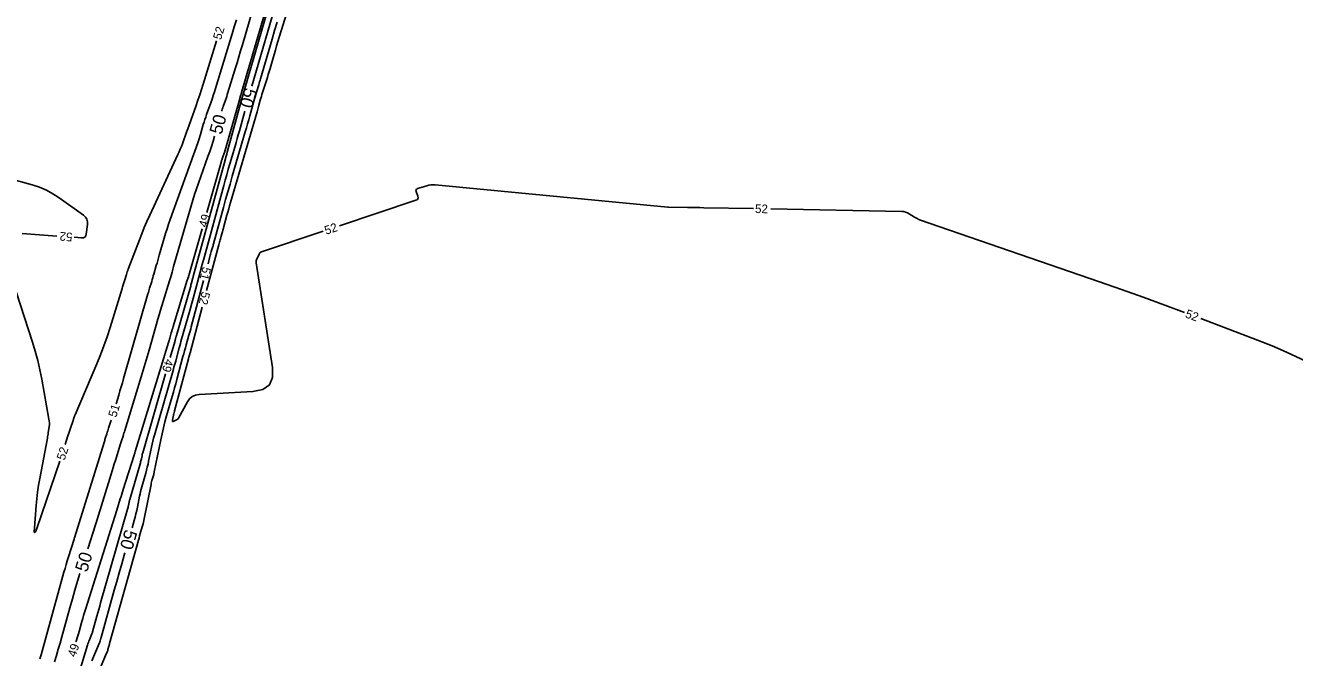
# Model space of a CAD drawing. Extents: x 2384780 to 2405861, y 547869 to 573706.
# Drawn here: x 2394496.1 to 2394790.1, y 555065.8 to 555212.2 of the extents above; entities that cross this region are included whole.
import ezdxf

# ---------------------------------------------------------------- set-up
doc = ezdxf.new("R2010")
doc.units = 0
doc.layers.add('Old_Level_60', color=7, linetype='Continuous')
doc.layers.add('Old_Level_61', color=7, linetype='Continuous')

msp = doc.modelspace()

# ---------------------------------------------------------------- linework, layer by layer
at = {"layer": 'Old_Level_60'}
for points in [[(2394560.69375, 555227.92075), (2394554.891, 555209.44625), (2394554.58275, 555208.4555), (2394554.2805, 555207.463), (2394553.9835, 555206.469), (2394553.6925, 555205.47325), (2394552.7505, 555202.21775), (2394552.5465, 555201.52075), (2394552.3385, 555200.825), (2394552.1265, 555200.13025), (2394551.91025, 555199.437), (2394551.023, 555196.6205), (2394550.8865, 555196.18025), (2394550.7545, 555195.7385), (2394550.627, 555195.29575), (2394550.5035, 555194.8515), (2394550.10775, 555193.3985), (2394550.02225, 555193.0875), (2394549.93525, 555192.77675), (2394549.847, 555192.4665), (2394549.757, 555192.1565), (2394543.60925, 555171.15025), (2394543.39625, 555170.41575), (2394543.1865, 555169.6805), (2394542.98025, 555168.94425), (2394542.77725, 555168.207), (2394542.0695, 555165.61225), (2394541.953, 555165.18875), (2394541.83425, 555164.76575), (2394541.7135, 555164.3435), (2394541.5905, 555163.92175), (2394541.18575, 555162.54475), (2394541.1, 555162.2495), (2394541.01625, 555161.9535), (2394540.9345, 555161.65725), (2394540.85475, 555161.36025), (2394538.05, 555150.77925)], [(2394529.63375, 555135.30225), (2394530.68075, 555138.93275), (2394530.72175, 555139.07625), (2394530.76175, 555139.22), (2394530.80125, 555139.36375), (2394530.83975, 555139.508), (2394530.964, 555139.97925), (2394530.991, 555140.08025), (2394531.0185, 555140.181), (2394531.0465, 555140.2815), (2394531.07525, 555140.382), (2394534.3005, 555151.55575), (2394534.37325, 555151.81025), (2394534.4445, 555152.065), (2394534.5145, 555152.32025), (2394534.583, 555152.576), (2394534.88475, 555153.71375), (2394534.89225, 555153.74175), (2394534.89975, 555153.76975), (2394534.90775, 555153.7975), (2394534.91575, 555153.82525), (2394534.9425, 555153.916), (2394534.948, 555153.9355), (2394534.95375, 555153.955), (2394534.95925, 555153.9745), (2394534.9645, 555153.994), (2394542.40275, 555181.26425), (2394542.4445, 555181.41625), (2394542.487, 555181.56775), (2394542.53, 555181.71925), (2394542.574, 555181.8705), (2394542.7185, 555182.364), (2394542.74925, 555182.47), (2394542.77925, 555182.576), (2394542.809, 555182.682), (2394542.83825, 555182.7885), (2394546.29275, 555195.47125), (2394546.29975, 555195.4965), (2394546.307, 555195.52175), (2394546.3145, 555195.547), (2394546.3225, 555195.57225), (2394546.34825, 555195.65425), (2394546.35375, 555195.672), (2394546.359, 555195.6895), (2394546.3645, 555195.70725), (2394546.3695, 555195.72475), (2394554.4545, 555223.6675)], [(2394554.24925, 555224.32475), (2394546.172, 555196.64325), (2394546.1345, 555196.51475), (2394546.0965, 555196.38675), (2394546.058, 555196.25875), (2394546.01925, 555196.13075), (2394545.862, 555195.616), (2394545.84925, 555195.575), (2394545.836, 555195.53425), (2394545.82225, 555195.49375), (2394545.80825, 555195.45325), (2394545.761, 555195.32125), (2394545.75125, 555195.293), (2394545.74175, 555195.2645), (2394545.73275, 555195.23575), (2394545.72425, 555195.207), (2394542.18075, 555182.76525), (2394542.12075, 555182.561), (2394542.05725, 555182.358), (2394541.99025, 555182.15625), (2394541.91975, 555181.9555), (2394541.68375, 555181.30175), (2394541.6345, 555181.16125), (2394541.5875, 555181.02), (2394541.54275, 555180.878), (2394541.5005, 555180.73525), (2394538.10275, 555168.88275)], [(2394544.95175, 555213.44475), (2394544.4645, 555211.8215), (2394543.97225, 555210.1995), (2394540.12675, 555197.60025), (2394539.8645, 555196.75875), (2394539.5925, 555195.9205), (2394539.3105, 555195.08575), (2394539.01875, 555194.254), (2394538.04975, 555191.54275), (2394537.84675, 555190.96025), (2394537.6535, 555190.3745), (2394537.47, 555189.78575), (2394537.29625, 555189.194), (2394536.64825, 555186.91875), (2394536.50525, 555186.4325), (2394536.354, 555185.949), (2394536.19425, 555185.46825), (2394536.0265, 555184.99), (2394529.6305, 555167.26825), (2394529.25025, 555166.18625), (2394528.88825, 555165.09825), (2394528.5445, 555164.00425), (2394528.21925, 555162.9045), (2394527.089, 555158.96175), (2394526.91625, 555158.35975), (2394526.74375, 555157.758), (2394526.571, 555157.156), (2394526.39825, 555156.554), (2394525.83375, 555154.588), (2394525.712, 555154.16675), (2394525.58825, 555153.74625), (2394525.46275, 555153.32625), (2394525.3355, 555152.907), (2394524.86225, 555151.3595), (2394524.7615, 555151.02775), (2394524.6625, 555150.6955), (2394524.5645, 555150.36275), (2394524.46825, 555150.02975), (2394518.8315, 555130.3785), (2394518.5565, 555129.42725), (2394518.2775, 555128.4775), (2394517.9945, 555127.52875), (2394517.7075, 555126.581), (2394517.0925, 555124.56625)], [(2394538.3825, 555156.99225), (2394538.81975, 555158.6415), (2394538.89825, 555158.93375), (2394538.97875, 555159.22525), (2394539.061, 555159.5165), (2394539.1455, 555159.807), (2394539.424, 555160.755), (2394539.48325, 555160.95825), (2394539.5415, 555161.162), (2394539.59875, 555161.36575), (2394539.655, 555161.57), (2394541.96025, 555170.022), (2394542.4585, 555171.832), (2394542.965, 555173.63975), (2394543.47975, 555175.445), (2394544.003, 555177.24775), (2394547.00275, 555187.49825), (2394547.27525, 555188.43775), (2394547.5435, 555189.37825), (2394547.80725, 555190.32025), (2394548.0665, 555191.2635), (2394548.9815, 555194.623), (2394549.12625, 555195.14475), (2394549.27625, 555195.665), (2394549.4315, 555196.18375), (2394549.5915, 555196.701), (2394550.12325, 555198.38825), (2394550.236, 555198.75025), (2394550.34675, 555199.11275), (2394550.45525, 555199.476), (2394550.56175, 555199.83975), (2394553.2125, 555209.00175), (2394553.78625, 555210.9635), (2394554.371, 555212.92175)], [(2394505.3215, 555115.10325), (2394505.94875, 555117.1075), (2394506.08875, 555117.55025), (2394506.231, 555117.99225), (2394506.37575, 555118.4335), (2394506.523, 555118.874), (2394507.124, 555120.65425), (2394507.1695, 555120.791), (2394507.2145, 555120.92775), (2394507.25875, 555121.065), (2394507.302, 555121.2025), (2394507.44275, 555121.65175), (2394507.474, 555121.7475), (2394507.50775, 555121.8425), (2394507.54375, 555121.9365), (2394507.58225, 555122.02975), (2394512.62875, 555133.83325), (2394513.47675, 555135.8915), (2394514.27, 555137.96975), (2394515.0085, 555140.06825), (2394515.692, 555142.187), (2394518.474, 555151.21475), (2394518.61375, 555151.66775), (2394518.75325, 555152.12075), (2394518.893, 555152.57375), (2394519.0325, 555153.02675), (2394519.4885, 555154.5065), (2394519.58875, 555154.82275), (2394519.694, 555155.13725), (2394519.8045, 555155.45), (2394519.91975, 555155.761), (2394522.484, 555162.5075), (2394523.04625, 555163.94775), (2394523.63425, 555165.37725), (2394524.2475, 555166.796), (2394524.8865, 555168.20375), (2394531.4265, 555182.2785), (2394531.704, 555182.89375), (2394531.96775, 555183.5145), (2394532.21775, 555184.14125), (2394532.454, 555184.7735), (2394533.5025, 555187.6785), (2394533.51275, 555187.70825), (2394533.52275, 555187.738), (2394533.532, 555187.76775), (2394533.541, 555187.798), (2394533.569, 555187.8965), (2394533.57525, 555187.9175), (2394533.58175, 555187.9385), (2394533.5885, 555187.95925), (2394533.59575, 555187.98), (2394535.62875, 555193.667), (2394536.057, 555194.888), (2394536.471, 555196.11375), (2394536.8705, 555197.34425), (2394537.2555, 555198.57975), (2394540.32575, 555208.63925)], [(2394484.7015, 555178.84875), (2394497.66475, 555175.25625), (2394499.33475, 555174.7145), (2394500.938, 555174.033), (2394502.47425, 555173.21175), (2394503.9435, 555172.25075), (2394509.53175, 555168.23975), (2394510.0075, 555167.80525), (2394510.32125, 555167.301), (2394510.47325, 555166.72675), (2394510.4635, 555166.08275), (2394510.1675, 555163.8645), (2394510.05225, 555163.453), (2394509.83325, 555163.16925), (2394509.5105, 555163.01325), (2394509.08425, 555162.985), (2394507.3575, 555163.11325)], [(2394568.86725, 555165.772), (2394586.50175, 555171.67025), (2394586.79325, 555171.81625), (2394586.96825, 555172.02075), (2394587.027, 555172.28325), (2394586.9695, 555172.604), (2394586.5915, 555173.747), (2394586.55125, 555173.971), (2394586.593, 555174.153), (2394586.7165, 555174.293), (2394586.922, 555174.39125), (2394589.0765, 555175.06575), (2394589.54075, 555175.1865), (2394590.01, 555175.25925), (2394590.484, 555175.2845), (2394590.96325, 555175.262), (2394644.91725, 555170.0645), (2394644.92725, 555170.06425), (2394644.937, 555170.065), (2394644.94675, 555170.06675), (2394644.95625, 555170.07), (2394644.98675, 555170.082), (2394644.9935, 555170.08425), (2394645.00025, 555170.08575), (2394645.007, 555170.08675), (2394645.014, 555170.087), (2394649.4465, 555170.026), (2394650.39625, 555170.0125), (2394651.346, 555169.9975), (2394652.29575, 555169.98125), (2394653.2455, 555169.9635), (2394664.72275, 555169.7435)], [(2394668.722, 555169.66675), (2394699.0725, 555169.085), (2394699.527, 555169.04575), (2394699.96325, 555168.94625), (2394700.38125, 555168.7865), (2394700.78075, 555168.566), (2394702.05625, 555167.74775), (2394702.33375, 555167.58125), (2394702.61975, 555167.43175), (2394702.914, 555167.3), (2394703.21675, 555167.18525), (2394744.906, 555152.802), (2394749.94625, 555151.042), (2394754.973, 555149.24475), (2394759.98625, 555147.40975), (2394764.5865, 555145.68725)], [(2394503.3685, 555163.40975), (2394495.34475, 555164.00575)], [(2394537.00025, 555165.03775), (2394533.76275, 555153.7445), (2394533.74625, 555153.687), (2394533.72975, 555153.62925), (2394533.71325, 555153.57175), (2394533.69675, 555153.51425), (2394533.64275, 555153.32625), (2394533.631, 555153.286), (2394533.61925, 555153.24575), (2394533.60725, 555153.2055), (2394533.595, 555153.1655), (2394530.32175, 555142.462), (2394530.2095, 555142.0925), (2394530.099, 555141.7225), (2394529.99025, 555141.352), (2394529.883, 555140.981), (2394529.53525, 555139.76875), (2394529.46, 555139.509), (2394529.384, 555139.24975), (2394529.30675, 555138.99075), (2394529.22825, 555138.732), (2394521.52125, 555113.484), (2394521.4955, 555113.39925), (2394521.4695, 555113.3145), (2394521.44325, 555113.23), (2394521.417, 555113.14525), (2394521.33125, 555112.86875), (2394521.31275, 555112.8095), (2394521.29425, 555112.75025), (2394521.27575, 555112.691), (2394521.257, 555112.632), (2394518.75375, 555104.71625), (2394518.58, 555104.16575), (2394518.40725, 555103.61475), (2394518.235, 555103.06375), (2394518.0635, 555102.5125), (2394517.26825, 555099.95025), (2394517.2665, 555099.94475), (2394517.26475, 555099.93925), (2394517.26325, 555099.9335), (2394517.2615, 555099.928), (2394517.2565, 555099.90975), (2394517.2555, 555099.90575), (2394517.25425, 555099.90175), (2394517.253, 555099.898), (2394517.252, 555099.894), (2394509.992, 555076.91725), (2394509.7745, 555076.2185), (2394509.56325, 555075.518), (2394509.358, 555074.8155), (2394509.15875, 555074.11125), (2394508.51825, 555071.80775), (2394508.37925, 555071.31475), (2394508.2365, 555070.82275), (2394508.09, 555070.332), (2394507.93975, 555069.84225), (2394507.8025, 555069.40025)], [(2394537.025, 555146.91275), (2394534.21825, 555136.324), (2394534.18275, 555136.1915), (2394534.1465, 555136.059), (2394534.1095, 555135.927), (2394534.07175, 555135.79525), (2394533.9475, 555135.36475), (2394533.92125, 555135.27225), (2394533.89525, 555135.17975), (2394533.87, 555135.08725), (2394533.84525, 555134.9945), (2394530.652, 555122.89675), (2394530.62625, 555122.8005), (2394530.6, 555122.70425), (2394530.57325, 555122.60825), (2394530.54575, 555122.51225), (2394530.4555, 555122.19925), (2394530.43675, 555122.132), (2394530.4195, 555122.06425), (2394530.40375, 555121.9965), (2394530.38925, 555121.92825), (2394530.15275, 555120.75325), (2394530.13925, 555120.575), (2394530.1865, 555120.47625), (2394530.294, 555120.457), (2394530.46225, 555120.517), (2394531.111, 555120.8425), (2394531.242, 555120.9205), (2394531.357, 555121.01525), (2394531.456, 555121.1265), (2394531.539, 555121.2545), (2394533.602, 555124.99775), (2394534.10325, 555125.70575), (2394534.7225, 555126.22625), (2394535.45975, 555126.559), (2394536.315, 555126.70375), (2394548.7895, 555127.39875), (2394551.07725, 555127.85975), (2394552.5945, 555128.94475), (2394553.341, 555130.65425), (2394553.317, 555132.988), (2394549.569, 555157.216), (2394549.55, 555157.452), (2394549.5675, 555157.68225), (2394549.621, 555157.90675), (2394549.711, 555158.12575), (2394550.2045, 555159.1145), (2394550.2095, 555159.1245), (2394550.21425, 555159.13475), (2394550.219, 555159.14475), (2394550.2235, 555159.155), (2394550.23825, 555159.1885), (2394550.2415, 555159.19575), (2394550.2445, 555159.203), (2394550.24775, 555159.21025), (2394550.251, 555159.21725), (2394550.36875, 555159.48625), (2394550.3985, 555159.53925), (2394550.4365, 555159.58275), (2394550.48325, 555159.61675), (2394550.53875, 555159.6415), (2394565.07375, 555164.503)], [(2394491.27025, 555158.82425), (2394497.72725, 555138.82325), (2394498.36975, 555136.71475), (2394498.94125, 555134.5885), (2394499.44175, 555132.44425), (2394499.8715, 555130.2825), (2394501.55275, 555121.024), (2394501.6145, 555120.58775), (2394501.641, 555120.15075), (2394501.63225, 555119.713), (2394501.5885, 555119.2745), (2394501.388, 555117.841), (2394501.343, 555117.534), (2394501.2945, 555117.22775), (2394501.24225, 555116.92225), (2394501.186, 555116.61725), (2394499.4025, 555107.23525), (2394499.12875, 555105.678), (2394498.8985, 555104.11525), (2394498.71125, 555102.5465), (2394498.56775, 555100.97225), (2394498.169, 555095.81975), (2394498.139, 555094.9845), (2394498.2205, 555094.68725), (2394498.41325, 555094.928), (2394498.71725, 555095.70625), (2394504.0715, 555111.30375)], [(2394511.41325, 555058.5605), (2394514.9035, 555066.788), (2394514.99275, 555067.0085), (2394515.075, 555067.2315), (2394515.14975, 555067.45725), (2394515.21725, 555067.68525), (2394515.42625, 555068.43475), (2394515.471, 555068.59525), (2394515.51575, 555068.756), (2394515.5605, 555068.9165), (2394515.60525, 555069.07725), (2394522.255, 555092.944), (2394522.40275, 555093.472), (2394522.5515, 555093.99975), (2394522.7015, 555094.52725), (2394522.8525, 555095.05425), (2394523.34775, 555096.7755), (2394523.44975, 555097.14525), (2394523.54375, 555097.517), (2394523.6295, 555097.89075), (2394523.70725, 555098.2665), (2394525.19525, 555105.8865), (2394525.25575, 555106.179), (2394525.32275, 555106.47025), (2394525.39625, 555106.75975), (2394525.476, 555107.0475), (2394525.7475, 555107.98575), (2394525.8035, 555108.18725), (2394525.8555, 555108.38975), (2394525.903, 555108.5935), (2394525.9465, 555108.798), (2394527.43075, 555116.1745), (2394527.72875, 555117.581), (2394528.0555, 555118.98075), (2394528.411, 555120.3735), (2394528.79525, 555121.759), (2394530.09725, 555126.274), (2394530.3735, 555127.24225), (2394530.64425, 555128.212), (2394530.9095, 555129.1835), (2394531.16925, 555130.15625), (2394532.573, 555135.4745), (2394532.756, 555136.16025), (2394532.94325, 555136.845), (2394533.13425, 555137.52875), (2394533.329, 555138.21125), (2394533.972, 555140.439), (2394534.1085, 555140.917), (2394534.2425, 555141.39525), (2394534.37375, 555141.8745), (2394534.50225, 555142.3545), (2394537.3575, 555153.12575)], [(2394768.328, 555144.272), (2394781.439, 555139.30675), (2394784.84175, 555137.96325), (2394788.203, 555136.52625), (2394791.5225, 555134.99525), (2394794.8005, 555133.37075), (2394805.44025, 555127.91025), (2394807.72925, 555127.0135), (2394810.03625, 555126.66325), (2394812.36175, 555126.8595), (2394814.70525, 555127.60225), (2394834.18325, 555136.01475), (2394837.62775, 555137.185), (2394841.11525, 555137.73925), (2394844.646, 555137.67775), (2394848.22025, 555137.00025), (2394859.966, 555133.78075), (2394861.9995, 555133.36875)], [(2394503.6025, 555046.05725), (2394510.452, 555068.649), (2394510.55425, 555068.971), (2394510.665, 555069.28975), (2394510.7845, 555069.60575), (2394510.91225, 555069.9185), (2394511.49, 555071.2805), (2394511.5085, 555071.326), (2394511.52525, 555071.372), (2394511.54075, 555071.4185), (2394511.55475, 555071.46575), (2394511.59775, 555071.62025), (2394511.607, 555071.6535), (2394511.61625, 555071.68675), (2394511.6255, 555071.71975), (2394511.63475, 555071.753), (2394512.63825, 555075.35425), (2394512.854, 555076.12575), (2394513.0715, 555076.897), (2394513.2905, 555077.6675), (2394513.51125, 555078.4375), (2394519.7645, 555100.17025), (2394519.82375, 555100.385), (2394519.87825, 555100.60075), (2394519.928, 555100.81775), (2394519.973, 555101.03575), (2394520.1125, 555101.75), (2394520.14425, 555101.90275), (2394520.179, 555102.0545), (2394520.2175, 555102.2055), (2394520.259, 555102.35575), (2394522.71975, 555110.86025), (2394522.78275, 555111.08725), (2394522.84125, 555111.3155), (2394522.89475, 555111.545), (2394522.94375, 555111.7755), (2394523.09575, 555112.53075), (2394523.13, 555112.69225), (2394523.1675, 555112.85275), (2394523.20825, 555113.0125), (2394523.25225, 555113.1715), (2394528.5255, 555131.45875)], [(2394515.918, 555120.74275), (2394515.36025, 555118.9455), (2394515.2565, 555118.612), (2394515.15225, 555118.27825), (2394515.0475, 555117.945), (2394514.94225, 555117.61175), (2394514.59825, 555116.52325), (2394514.5245, 555116.29), (2394514.45125, 555116.0565), (2394514.37825, 555115.823), (2394514.3055, 555115.5895), (2394507.45875, 555093.529), (2394507.44825, 555093.49475), (2394507.438, 555093.4605), (2394507.428, 555093.42625), (2394507.41825, 555093.39175), (2394507.38725, 555093.279), (2394507.38025, 555093.255), (2394507.37325, 555093.231), (2394507.36625, 555093.207), (2394507.35875, 555093.183), (2394506.06475, 555089.08825), (2394505.7915, 555088.20975), (2394505.52575, 555087.32875), (2394505.26775, 555086.4455), (2394505.01725, 555085.56025), (2394499.705, 555066.455), (2394499.438, 555065.509)]]:
    msp.add_lwpolyline(points, dxfattribs=at)
at = {"layer": 'Old_Level_61'}
for points in [[(2394551.188, 555224.307), (2394546.337, 555207.68125), (2394545.931, 555206.29825), (2394545.521, 555204.91675), (2394545.10675, 555203.53625), (2394544.688, 555202.157), (2394542.9945, 555196.608), (2394542.857, 555196.167), (2394542.71425, 555195.7275), (2394542.5665, 555195.28975), (2394542.4135, 555194.8535), (2394541.90525, 555193.432), (2394541.799, 555193.1265), (2394541.69775, 555192.8195), (2394541.6015, 555192.51075), (2394541.53875, 555192.29725)], [(2394548.55725, 555198.09875), (2394553.75825, 555216.07475)], [(2394520.79525, 555095.828), (2394521.2835, 555097.52575), (2394521.49525, 555098.29275), (2394521.69, 555099.064), (2394521.868, 555099.83925), (2394522.029, 555100.6185), (2394522.5275, 555103.17075), (2394522.64025, 555103.71625), (2394522.76525, 555104.259), (2394522.902, 555104.7985), (2394523.051, 555105.33525), (2394523.96525, 555108.496), (2394524.15425, 555109.175), (2394524.32875, 555109.8575), (2394524.48925, 555110.5435), (2394524.6355, 555111.233), (2394525.29625, 555114.517), (2394525.445, 555115.219), (2394525.60825, 555115.9175), (2394525.7855, 555116.6125), (2394525.97725, 555117.304), (2394530.29675, 555132.28325), (2394530.501, 555132.99925), (2394530.70125, 555133.7165), (2394530.89725, 555134.43475), (2394531.0895, 555135.15425), (2394531.71025, 555137.50625), (2394531.84475, 555138.00975), (2394531.982, 555138.51275), (2394532.12225, 555139.01475), (2394532.2655, 555139.516), (2394533.723, 555144.56525), (2394534.03225, 555145.648), (2394534.33575, 555146.7325), (2394534.63325, 555147.8185), (2394534.92475, 555148.90625), (2394536.85225, 555156.17775), (2394536.89525, 555156.33775), (2394536.93925, 555156.4975), (2394536.98425, 555156.657), (2394537.0305, 555156.816), (2394537.18325, 555157.3355), (2394537.21575, 555157.447), (2394537.2475, 555157.5585), (2394537.279, 555157.67), (2394537.30975, 555157.782), (2394542.0285, 555175.08225), (2394542.3755, 555176.3435), (2394542.7285, 555177.603), (2394543.08725, 555178.86075), (2394543.45175, 555180.117), (2394544.652, 555184.21825), (2394544.907, 555185.0975), (2394545.158, 555185.978), (2394545.405, 555186.85975), (2394545.6475, 555187.74275), (2394546.898, 555192.3335)], [(2394539.894, 555186.527), (2394539.551, 555185.36075), (2394539.17625, 555184.163), (2394538.78075, 555182.972), (2394538.365, 555181.78775), (2394536.1615, 555175.6825), (2394535.70025, 555174.3705), (2394535.2615, 555173.0515), (2394534.845, 555171.72525), (2394534.4505, 555170.39175), (2394530.42575, 555156.353), (2394530.33125, 555156.02325), (2394530.23675, 555155.6935), (2394530.142, 555155.36375), (2394530.0475, 555155.03425), (2394529.73825, 555153.957), (2394529.6715, 555153.72625), (2394529.60375, 555153.496), (2394529.535, 555153.266), (2394529.46525, 555153.03625), (2394528.004, 555148.25775), (2394527.693, 555147.23325), (2394527.3865, 555146.20725), (2394527.08475, 555145.18), (2394526.78725, 555144.15125), (2394524.72125, 555136.94875), (2394524.27525, 555135.4065), (2394523.82275, 555133.866), (2394523.36375, 555132.32725), (2394522.89825, 555130.79075), (2394519.118, 555118.4065), (2394519.01575, 555118.07225), (2394518.91325, 555117.7385), (2394518.81025, 555117.40475), (2394518.707, 555117.071), (2394518.36875, 555115.98125), (2394518.296, 555115.74775), (2394518.22325, 555115.51425), (2394518.15, 555115.281), (2394518.07625, 555115.048), (2394516.9225, 555111.3995), (2394516.676, 555110.61775), (2394516.43025, 555109.8355), (2394516.1855, 555109.05275), (2394515.942, 555108.27), (2394512.3635, 555096.73975), (2394512.35725, 555096.71975), (2394512.3515, 555096.69975), (2394512.3455, 555096.67975), (2394512.34, 555096.65975), (2394512.32175, 555096.59425), (2394512.318, 555096.58025), (2394512.31375, 555096.56625), (2394512.3095, 555096.5525), (2394512.30525, 555096.5385), (2394510.53925, 555090.9495)], [(2394511.5085, 555065.0545), (2394513.19675, 555069.03425), (2394513.25075, 555069.16725), (2394513.30025, 555069.30175), (2394513.34525, 555069.43775), (2394513.386, 555069.5755), (2394513.512, 555070.0275), (2394513.539, 555070.1245), (2394513.566, 555070.22125), (2394513.593, 555070.31825), (2394513.62, 555070.415), (2394516.66875, 555081.35725), (2394517.241, 555083.4025), (2394517.8175, 555085.44675), (2394518.39825, 555087.4895), (2394518.98325, 555089.531), (2394519.136, 555090.062)], [(2394508.73275, 555085.228), (2394508.184, 555083.464), (2394507.56625, 555081.41675), (2394506.96675, 555079.36425), (2394506.38475, 555077.3065), (2394504.51325, 555070.5755), (2394504.10675, 555069.13475), (2394503.6895, 555067.69725), (2394503.2615, 555066.26275), (2394502.82275, 555064.8315)]]:
    msp.add_lwpolyline(points, dxfattribs=at)

# ---------------------------------------------------------------- texts
at = {"layer": 'Old_Level_60'}
for s, rotation, p in [('52', 73.027325, (2394541.39025, 555208.7015)), ('52', 358.9015417, (2394665.07375, 555168.7365)), ('49', 74.0031944, (2394538.10475, 555165.26175)), ('52', 18.4939944, (2394565.74225, 555163.67225)), ('52', 175.7509972, (2394507.0625, 555164.138)), ('51', 255.1535306, (2394537.194, 555156.411)), ('52', 255.1535306, (2394536.9885, 555150.6775)), ('52', 339.2807528, (2394764.5795, 555144.62175)), ('49', 253.9145778, (2394528.529, 555135.07975)), ('51', 72.925575, (2394517.131, 555121.27625)), ('52', 71.7867583, (2394505.153, 555111.3375)), ('49', 72.7407222, (2394507.725, 555065.78))]:
    msp.add_text(s, height=2, rotation=rotation, dxfattribs=at).set_placement(p)
at = {"layer": 'Old_Level_61'}
for rotation, p in [(253.9446139, (2394546.899, 555197.91275)), (74.0914361, (2394541.51125, 555186.7295)), (253.9478361, (2394519.17725, 555095.62975)), (72.4771806, (2394510.35475, 555085.385))]:
    msp.add_text('50', height=3, rotation=rotation, dxfattribs=at).set_placement(p)

doc.saveas('drawing.dxf')
